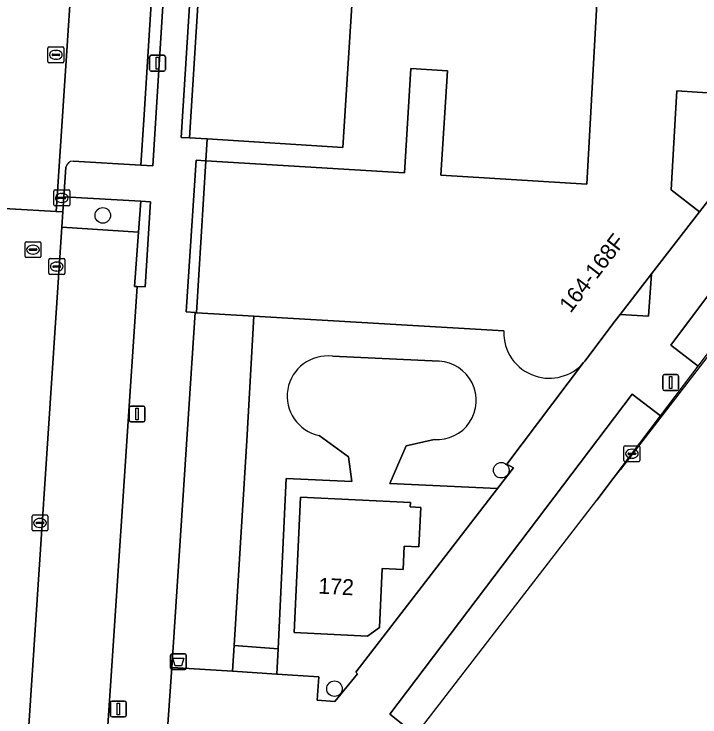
# Model space of a CAD drawing. Extents: x 160102 to 160934, y 382045 to 382923.
# Drawn here: x 160544.64 to 160587.79, y 382307.31 to 382351.51 of the extents above; entities that cross this region are included whole.
import ezdxf

# ---------------------------------------------------------------- set-up
doc = ezdxf.new("R2010")
doc.units = 0
for name, color, linetype in [('IMGEO_Afvalbak', 7, 'Continuous'), ('IMGEO_Boom', 7, 'Continuous'), ('IMGEO_Erf', 7, 'Continuous'), ('IMGEO_Groenvoorziening', 7, 'Continuous'), ('IMGEO_Haag', 7, 'Continuous'), ('IMGEO_Kolk', 7, 'Continuous'), ('IMGEO_Lichtmast', 7, 'Continuous'), ('IMGEO_Pand', 7, 'Continuous'), ('IMGEO_Pand_nummerreeks', 7, 'Continuous'), ('IMGEO_Pand_overbouw', 7, 'Continuous'), ('IMGEO_Parkeervlak_open', 7, 'Continuous'), ('IMGEO_Rijbaan_lokaal_gesloten', 7, 'Continuous'), ('IMGEO_Rijbaan_lokaal_open', 7, 'Continuous'), ('IMGEO_Rioolput', 7, 'Continuous'), ('IMGEO_Voetpad_open', 7, 'Continuous')]:
    doc.layers.add(name, color=color, linetype=linetype)

msp = doc.modelspace()

# ---------------------------------------------------------------- linework, layer by layer
at = {"layer": 'IMGEO_Afvalbak'}
for p, q in [((160554.482, 382310.386), (160554.482, 382311.186)), ((160554.482, 382311.186), (160554.482, 382310.386)), ((160554.582, 382311.286), (160555.372, 382311.286)), ((160555.372, 382311.286), (160554.582, 382311.286)), ((160555.472, 382311.186), (160555.472, 382310.386)), ((160555.472, 382310.386), (160555.472, 382311.186)), ((160555.372, 382310.286), (160554.582, 382310.286)), ((160554.582, 382310.286), (160555.372, 382310.286))]:
    msp.add_line(p, q, dxfattribs=at)
msp.add_lwpolyline([(160554.625, 382311), (160555.329, 382311), (160555.18, 382310.53), (160554.774, 382310.53), (160554.625, 382311)], dxfattribs=at)
for centre, start, end in [((160554.582, 382311.186), 90, 180), ((160554.582, 382311.186), 90, 180), ((160555.372, 382311.186), 0, 90), ((160555.372, 382311.186), 360, 90), ((160554.582, 382310.386), 180, 270), ((160554.582, 382310.386), 180, 270), ((160555.372, 382310.386), 270, 0), ((160555.372, 382310.386), 270, 0)]:
    msp.add_arc(centre, 0.1, start, end, dxfattribs=at)
at = {"layer": 'IMGEO_Boom'}
for centre in [(160550.22, 382338.853), (160575.287, 382322.826), (160564.796, 382309.086)]:
    msp.add_circle(centre, 0.489, dxfattribs=at)
at = {"layer": 'IMGEO_Erf'}
msp.add_lwpolyline([(160557.522, 382373.07), (160557.785, 382377.251), (160559.108, 382377.167), (160559.555, 382384.3), (160558.231, 382384.379), (160558.741, 382392.414), (160559.948, 382392.338), (160560.155, 382395.931), (160567.173, 382395.492), (160569.484, 382395.348), (160571.251, 382398.569), (160565.545, 382401.922), (160562.694, 382402.095), (160558.887, 382402.35), (160558.375, 382394.367), (160557.011, 382373.102), (160557.003, 382372.972), (160555.149, 382343.743), (160555.68, 382343.738)], close=True, dxfattribs=at)
for points in [[(160600.944, 382356.385), (160587.063, 382366.06), (160584.473, 382362.344), (160576.608, 382367.311), (160576.716, 382367.513), (160569.791, 382371.203), (160567.185, 382372.592), (160565.316, 382343.121), (160556.788, 382343.667), (160556.703, 382342.293), (160569.194, 382341.52), (160569.6, 382348.084), (160571.897, 382347.942), (160571.49, 382341.378), (160580.676, 382340.81), (160581.575, 382357.12), (160583.507, 382357.047), (160585.586, 382355.449), (160593.688, 382349.22)], [(160591.48, 382346.353), (160586.342, 382346.677), (160586.26, 382345.268), (160585.979, 382340.453), (160587.757, 382339.068), (160594.916, 382348.277)]]:
    msp.add_lwpolyline(points, dxfattribs=at)
at = {"layer": 'IMGEO_Groenvoorziening'}
for points in [[(160555.705, 382379.174), (160555.127, 382379.209), (160555.14, 382379.077), (160554.966, 382379.08), (160552.798, 382344.863), (160552.617, 382342.003), (160553.366, 382341.959)], [(160556.703, 382342.293), (160556.093, 382342.324), (160555.474, 382332.78), (160556.032, 382332.735), (160556.108, 382332.729)], [(160552.613, 382339.739), (160547.775, 382340.016), (160547.716, 382339.069), (160547.643, 382338.109), (160552.471, 382337.806)], [(160553.224, 382339.704), (160552.613, 382339.739), (160552.471, 382337.806), (160552.22, 382334.382), (160552.39, 382334.377), (160552.888, 382334.361)], [(160559.278, 382324.692), (160559.732, 382332.515), (160556.108, 382332.729), (160556.032, 382332.735), (160554.554, 382310.417), (160554.947, 382310.391), (160558.37, 382310.178), (160558.488, 382311.794), (160558.967, 382319.628)], [(160561.253, 382311.585), (160558.488, 382311.794), (160558.37, 382310.178), (160561.163, 382310.005)]]:
    msp.add_lwpolyline(points, close=True, dxfattribs=at)
for points in [[(160575.46, 382331.588), (160559.732, 382332.515), (160559.278, 382324.692), (160558.967, 382319.628), (160558.488, 382311.794), (160561.253, 382311.585), (160561.752, 382322.315)], [(160564.67, 382329.991), (160571.383, 382329.68)], [(160571.065, 382324.756), (160569.303, 382324.364), (160568.281, 382321.998), (160575.055, 382321.682), (160576.061, 382322.986), (160575.644, 382323.217), (160580.462, 382329.597)], [(160561.752, 382322.315), (160565.891, 382322.122), (160565.673, 382323.675), (160563.833, 382325.007)]]:
    msp.add_lwpolyline(points, dxfattribs=at)
for centre, radius, start, end in [((160578.256, 382331.432), 2.8, 176.8105, 252.5207), ((160564.351, 382327.482), 2.529, 82.7535, 258.1802), ((160571.245, 382327.217), 2.467, 265.8188, 86.791), ((160578.322, 382331.427), 2.816, 251.2147, 319.4705)]:
    msp.add_arc(centre, radius, start, end, dxfattribs=at)
at = {"layer": 'IMGEO_Haag'}
for points in [[(160555.705, 382379.174), (160555.127, 382379.209), (160555.14, 382379.077), (160554.966, 382379.08), (160552.798, 382344.863), (160552.617, 382342.003), (160553.366, 382341.959)], [(160556.703, 382342.293), (160556.093, 382342.324), (160555.474, 382332.78), (160556.032, 382332.735), (160556.108, 382332.729)], [(160553.224, 382339.704), (160552.613, 382339.739), (160552.471, 382337.806), (160552.22, 382334.382), (160552.39, 382334.377), (160552.888, 382334.361)]]:
    msp.add_lwpolyline(points, close=True, dxfattribs=at)
at = {"layer": 'IMGEO_Kolk'}
for p, q in [((160547.142, 382339.527), (160547.142, 382340.379)), ((160547.217, 382340.453), (160548.069, 382340.453)), ((160547.63, 382340.233), (160547.655, 382340.233)), ((160548.143, 382340.379), (160548.143, 382339.527)), ((160547.401, 382339.947), (160547.401, 382339.959)), ((160547.839, 382339.91), (160547.441, 382339.91)), ((160547.444, 382339.996), (160547.842, 382339.996)), ((160547.653, 382339.673), (160547.628, 382339.673)), ((160547.885, 382339.959), (160547.885, 382339.947)), ((160548.069, 382339.453), (160547.217, 382339.453)), ((160546.9, 382336.135), (160547.752, 382336.135)), ((160546.825, 382335.209), (160546.825, 382336.061)), ((160547.127, 382335.678), (160547.525, 382335.678)), ((160547.313, 382335.915), (160547.338, 382335.915)), ((160547.826, 382336.061), (160547.826, 382335.209)), ((160547.084, 382335.629), (160547.084, 382335.641)), ((160547.522, 382335.592), (160547.124, 382335.592)), ((160547.336, 382335.355), (160547.311, 382335.355)), ((160547.568, 382335.641), (160547.568, 382335.629)), ((160547.752, 382335.135), (160546.9, 382335.135)), ((160583.007, 382323.438), (160583.007, 382324.29)), ((160583.082, 382324.364), (160583.934, 382324.364)), ((160584.008, 382324.29), (160584.008, 382323.438)), ((160583.266, 382323.858), (160583.266, 382323.87)), ((160583.704, 382323.821), (160583.306, 382323.821)), ((160583.309, 382323.907), (160583.707, 382323.907)), ((160583.495, 382324.144), (160583.52, 382324.144)), ((160583.75, 382323.87), (160583.75, 382323.858)), ((160583.934, 382323.364), (160583.082, 382323.364)), ((160583.518, 382323.584), (160583.493, 382323.584)), ((160545.767, 382319.084), (160545.767, 382319.936)), ((160545.842, 382320.01), (160546.694, 382320.01)), ((160546.255, 382319.79), (160546.28, 382319.79)), ((160546.768, 382319.936), (160546.768, 382319.084)), ((160546.026, 382319.504), (160546.026, 382319.516)), ((160546.464, 382319.467), (160546.066, 382319.467)), ((160546.069, 382319.553), (160546.467, 382319.553)), ((160546.51, 382319.516), (160546.51, 382319.504)), ((160546.694, 382319.01), (160545.842, 382319.01)), ((160546.278, 382319.23), (160546.253, 382319.23))]:
    msp.add_line(p, q, dxfattribs=at)
for points in [[(160547.142, 382339.527), (160547.142, 382340.379)], [(160547.217, 382340.453), (160548.069, 382340.453)], [(160548.143, 382340.379), (160548.143, 382339.527)], [(160548.069, 382339.453), (160547.217, 382339.453)], [(160546.9, 382336.135), (160547.752, 382336.135)], [(160546.825, 382335.209), (160546.825, 382336.061)], [(160547.826, 382336.061), (160547.826, 382335.209)], [(160547.752, 382335.135), (160546.9, 382335.135)], [(160583.007, 382323.438), (160583.007, 382324.29)], [(160583.082, 382324.364), (160583.934, 382324.364)], [(160584.008, 382324.29), (160584.008, 382323.438)], [(160583.934, 382323.364), (160583.082, 382323.364)], [(160545.767, 382319.084), (160545.767, 382319.936)], [(160545.842, 382320.01), (160546.694, 382320.01)], [(160546.768, 382319.936), (160546.768, 382319.084)], [(160546.694, 382319.01), (160545.842, 382319.01)]]:
    msp.add_lwpolyline(points, dxfattribs=at)
for centre, radius, start, end in [((160547.219, 382340.377), 0.0765, 91.552, 178.448), ((160547.219, 382340.377), 0.0765, 91.552, 178.448), ((160548.067, 382340.377), 0.0765, 1.552, 88.448), ((160548.067, 382340.377), 0.0765, 1.552, 88.448), ((160547.441, 382339.956), 0.0403, 85.8775, 175.7526), ((160547.438, 382339.946), 0.0366, 178.938, 274.7102), ((160547.842, 382339.953), 0.043, 264.8664, 352.4533), ((160547.846, 382339.958), 0.0386, 1.7309, 96.639), ((160547.219, 382339.529), 0.0765, 181.552, 268.448), ((160547.219, 382339.529), 0.0765, 181.552, 268.448), ((160548.067, 382339.529), 0.0765, 271.552, 358.448), ((160548.067, 382339.529), 0.0765, 271.552, 358.448), ((160546.902, 382336.059), 0.0765, 91.552, 178.448), ((160546.902, 382336.059), 0.0765, 91.552, 178.448), ((160547.75, 382336.059), 0.0765, 1.552, 88.448), ((160547.75, 382336.059), 0.0765, 1.552, 88.448), ((160547.124, 382335.638), 0.0403, 85.8775, 175.7526), ((160547.529, 382335.64), 0.0386, 1.7309, 96.639), ((160546.902, 382335.211), 0.0765, 181.552, 268.448), ((160546.902, 382335.211), 0.0765, 181.552, 268.448), ((160547.121, 382335.628), 0.0366, 178.938, 274.7102), ((160547.525, 382335.635), 0.043, 264.8664, 352.4533), ((160547.75, 382335.211), 0.0765, 271.552, 358.448), ((160547.75, 382335.211), 0.0765, 271.552, 358.448), ((160583.084, 382324.288), 0.0765, 91.552, 178.448), ((160583.084, 382324.288), 0.0765, 91.552, 178.448), ((160583.932, 382324.288), 0.0765, 1.552, 88.448), ((160583.932, 382324.288), 0.0765, 1.552, 88.448), ((160583.306, 382323.867), 0.0403, 85.8775, 175.7526), ((160583.303, 382323.857), 0.0366, 178.938, 274.7102), ((160583.707, 382323.864), 0.043, 264.8664, 352.4533), ((160583.711, 382323.869), 0.0386, 1.7309, 96.639), ((160583.084, 382323.44), 0.0765, 181.552, 268.448), ((160583.084, 382323.44), 0.0765, 181.552, 268.448), ((160583.932, 382323.44), 0.0765, 271.552, 358.448), ((160583.932, 382323.44), 0.0765, 271.552, 358.448), ((160545.844, 382319.934), 0.0765, 91.552, 178.448), ((160545.844, 382319.934), 0.0765, 91.552, 178.448), ((160546.692, 382319.934), 0.0765, 1.552, 88.448), ((160546.692, 382319.934), 0.0765, 1.552, 88.448), ((160546.066, 382319.513), 0.0403, 85.8775, 175.7526), ((160546.063, 382319.503), 0.0366, 178.938, 274.7102), ((160546.467, 382319.51), 0.043, 264.8664, 352.4533), ((160546.471, 382319.515), 0.0386, 1.7309, 96.639), ((160545.844, 382319.086), 0.0765, 181.552, 268.448), ((160545.844, 382319.086), 0.0765, 181.552, 268.448), ((160546.692, 382319.086), 0.0765, 271.552, 358.448), ((160546.692, 382319.086), 0.0765, 271.552, 358.448)]:
    msp.add_arc(centre, radius, start, end, dxfattribs=at)
for centre, major_axis, ratio, start_param, end_param in [((160547.629, 382339.953), (-0.387, 0.002), 0.722429, 4.712389, 7.853982), ((160547.654, 382339.953), (-0.39, 0.002), 0.717154, 1.570796, 4.712389), ((160547.312, 382335.635), (-0.387, 0.002), 0.722429, 4.712389, 7.853982), ((160547.337, 382335.635), (-0.39, 0.002), 0.717154, 1.570796, 4.712389), ((160583.494, 382323.864), (-0.387, 0.002), 0.722429, 4.712389, 7.853982), ((160583.519, 382323.864), (-0.39, 0.002), 0.717154, 1.570796, 4.712389), ((160546.254, 382319.51), (-0.387, 0.002), 0.722429, 4.712389, 7.853982), ((160546.279, 382319.51), (-0.39, 0.002), 0.717154, 1.570796, 4.712389)]:
    msp.add_ellipse(centre, major_axis=major_axis, ratio=ratio, start_param=start_param, end_param=end_param, dxfattribs=at)
at = {"layer": 'IMGEO_Lichtmast'}
for p, q in [((160553.267, 382348.919), (160554.057, 382348.919)), ((160554.057, 382348.919), (160553.267, 382348.919)), ((160553.167, 382348.019), (160553.167, 382348.819)), ((160553.167, 382348.819), (160553.167, 382348.019)), ((160554.157, 382348.819), (160554.157, 382348.019)), ((160554.157, 382348.019), (160554.157, 382348.819)), ((160554.057, 382347.919), (160553.267, 382347.919)), ((160553.267, 382347.919), (160554.057, 382347.919)), ((160585.449, 382327.94), (160585.449, 382328.74)), ((160585.449, 382328.74), (160585.449, 382327.94)), ((160585.549, 382328.84), (160586.339, 382328.84)), ((160586.339, 382328.84), (160585.549, 382328.84)), ((160586.439, 382328.74), (160586.439, 382327.94)), ((160586.439, 382327.94), (160586.439, 382328.74)), ((160586.339, 382327.84), (160585.549, 382327.84)), ((160585.549, 382327.84), (160586.339, 382327.84)), ((160551.985, 382326.862), (160552.775, 382326.862)), ((160552.775, 382326.862), (160551.985, 382326.862)), ((160551.885, 382325.962), (160551.885, 382326.762)), ((160551.885, 382326.762), (160551.885, 382325.962)), ((160552.875, 382326.762), (160552.875, 382325.962)), ((160552.875, 382325.962), (160552.875, 382326.762)), ((160552.775, 382325.862), (160551.985, 382325.862)), ((160551.985, 382325.862), (160552.775, 382325.862)), ((160550.806, 382308.309), (160551.596, 382308.309)), ((160551.596, 382308.309), (160550.806, 382308.309)), ((160550.706, 382307.409), (160550.706, 382308.209)), ((160550.706, 382308.209), (160550.706, 382307.409)), ((160551.696, 382308.209), (160551.696, 382307.409)), ((160551.696, 382307.409), (160551.696, 382308.209)), ((160551.596, 382307.309), (160550.806, 382307.309)), ((160550.806, 382307.309), (160551.596, 382307.309))]:
    msp.add_line(p, q, dxfattribs=at)
for points in [[(160553.587, 382348.794), (160553.737, 382348.794), (160553.737, 382348.044), (160553.587, 382348.044), (160553.587, 382348.794)], [(160585.869, 382328.715), (160586.019, 382328.715), (160586.019, 382327.965), (160585.869, 382327.965), (160585.869, 382328.715)], [(160552.305, 382326.737), (160552.455, 382326.737), (160552.455, 382325.987), (160552.305, 382325.987), (160552.305, 382326.737)], [(160551.126, 382308.184), (160551.276, 382308.184), (160551.276, 382307.434), (160551.126, 382307.434), (160551.126, 382308.184)]]:
    msp.add_lwpolyline(points, dxfattribs=at)
for centre, start, end in [((160553.267, 382348.819), 90, 180), ((160553.267, 382348.819), 90, 180), ((160554.057, 382348.819), 0, 90), ((160554.057, 382348.819), 360, 90), ((160553.267, 382348.019), 180, 270), ((160553.267, 382348.019), 180, 270), ((160554.057, 382348.019), 270, 0), ((160554.057, 382348.019), 270, 0), ((160585.549, 382328.74), 90, 180), ((160585.549, 382328.74), 90, 180), ((160586.339, 382328.74), 0, 90), ((160586.339, 382328.74), 360, 90), ((160585.549, 382327.94), 180, 270), ((160585.549, 382327.94), 180, 270), ((160586.339, 382327.94), 270, 0), ((160586.339, 382327.94), 270, 0), ((160551.985, 382326.762), 90, 180), ((160551.985, 382326.762), 90, 180), ((160552.775, 382326.762), 0, 90), ((160552.775, 382326.762), 360, 90), ((160551.985, 382325.962), 180, 270), ((160551.985, 382325.962), 180, 270), ((160552.775, 382325.962), 270, 0), ((160552.775, 382325.962), 270, 0), ((160550.806, 382308.209), 90, 180), ((160550.806, 382308.209), 90, 180), ((160551.596, 382308.209), 0, 90), ((160551.596, 382308.209), 360, 90), ((160550.806, 382307.409), 180, 270), ((160550.806, 382307.409), 180, 270), ((160551.596, 382307.409), 270, 0), ((160551.596, 382307.409), 270, 0)]:
    msp.add_arc(centre, 0.1, start, end, dxfattribs=at)
at = {"layer": 'IMGEO_Pand'}
for points in [[(160567.185, 382372.592), (160569.791, 382371.203), (160571.142, 382391.888), (160574.571, 382391.606), (160574.922, 382396.446), (160574.304, 382396.803), (160571.251, 382398.569), (160569.484, 382395.348), (160567.173, 382395.492), (160560.155, 382395.931), (160559.948, 382392.338), (160558.741, 382392.414), (160558.231, 382384.379), (160559.555, 382384.3), (160559.108, 382377.167), (160557.785, 382377.251), (160557.522, 382373.07), (160555.68, 382343.738), (160556.788, 382343.667), (160565.316, 382343.121)], [(160567.618, 382312.932), (160567.791, 382316.644), (160569.118, 382316.582), (160569.186, 382318.06), (160570.11, 382318.017), (160570.225, 382320.485), (160569.564, 382320.516), (160569.578, 382320.801), (160562.648, 382321.124), (160562.252, 382312.625), (160566.874, 382312.387)]]:
    msp.add_lwpolyline(points, close=True, dxfattribs=at)
for points in [[(160587.757, 382339.068), (160585.979, 382340.453), (160586.26, 382345.268), (160586.342, 382346.677), (160591.48, 382346.353), (160593.688, 382349.22), (160585.586, 382355.449), (160583.507, 382357.047), (160581.575, 382357.12), (160580.676, 382340.81), (160571.49, 382341.378), (160571.897, 382347.942), (160569.6, 382348.084), (160569.194, 382341.52), (160556.703, 382342.293), (160556.108, 382332.729), (160559.732, 382332.515), (160575.46, 382331.588)], [(160580.462, 382329.597), (160580.501, 382329.644), (160580.539, 382329.691), (160582.462, 382332.23), (160582.767, 382332.624), (160584.736, 382335.167), (160587.757, 382339.068)]]:
    msp.add_lwpolyline(points, dxfattribs=at)
for centre, radius, start, end in [((160578.256, 382331.432), 2.8, 176.8105, 252.5207), ((160578.322, 382331.427), 2.816, 251.2147, 319.4705)]:
    msp.add_arc(centre, radius, start, end, dxfattribs=at)
at = {"layer": 'IMGEO_Pand_overbouw'}
msp.add_lwpolyline([(160584.736, 382335.167), (160582.767, 382332.624), (160584.548, 382332.515)], close=True, dxfattribs=at)
at = {"layer": 'IMGEO_Parkeervlak_open'}
for points in [[(160551.035, 382395.683), (160547.289, 382339.093), (160547.716, 382339.069), (160547.775, 382340.016), (160547.892, 382341.885)], [(160548.354, 382342.256), (160552.617, 382342.003), (160552.798, 382344.863), (160554.966, 382379.08)], [(160571.383, 382329.68), (160564.67, 382329.991)], [(160563.833, 382325.007), (160565.673, 382323.675), (160565.891, 382322.122), (160561.752, 382322.315), (160561.253, 382311.585), (160561.163, 382310.005), (160563.805, 382309.841), (160563.703, 382308.36), (160564.822, 382308.277), (160566.249, 382310.026), (160566.139, 382310.125), (160575.055, 382321.682), (160568.281, 382321.998), (160569.303, 382324.364), (160571.065, 382324.756)]]:
    msp.add_lwpolyline(points, dxfattribs=at)
for points in [[(160598.954, 382344.247), (160597.132, 382345.592), (160585.95, 382330.695), (160587.679, 382329.372)], [(160552.39, 382334.377), (160552.22, 382334.382), (160552.471, 382337.806), (160547.643, 382338.109), (160545.367, 382303.6), (160545.688, 382303.581), (160550.299, 382303.313)], [(160581.306, 382320.951), (160582.402, 382322.397), (160582.776, 382322.89), (160585.312, 382326.246), (160583.534, 382327.606), (160568.279, 382307.486), (160569.92, 382306.193)], [(160569.578, 382320.801), (160569.564, 382320.516), (160570.225, 382320.485), (160570.11, 382318.017), (160569.186, 382318.06), (160569.118, 382316.582), (160567.791, 382316.644), (160567.618, 382312.932), (160566.874, 382312.387), (160562.252, 382312.625), (160562.648, 382321.124)]]:
    msp.add_lwpolyline(points, close=True, dxfattribs=at)
for centre, radius, start, end in [((160548.335, 382341.807), 0.45, 87.5747, 169.9563), ((160564.351, 382327.482), 2.529, 82.7535, 258.1802), ((160571.245, 382327.217), 2.467, 265.8188, 86.791)]:
    msp.add_arc(centre, radius, start, end, dxfattribs=at)
at = {"layer": 'IMGEO_Rijbaan_lokaal_gesloten'}
msp.add_lwpolyline([(160650.372, 382410.468), (160605.248, 382351.983), (160599.593, 382344.653), (160582.793, 382322.877), (160582.776, 382322.89), (160585.312, 382326.246), (160587.679, 382329.372), (160598.954, 382344.247), (160605.47, 382352.836), (160616.392, 382367.23), (160622.186, 382374.89), (160625.82, 382379.701), (160643.431, 382402.943), (160647.085, 382407.756)], dxfattribs=at)
at = {"layer": 'IMGEO_Rijbaan_lokaal_open'}
for points in [[(160542.87, 382357.448), (160541.478, 382339.999), (160541.437, 382339.428), (160547.289, 382339.093), (160551.035, 382395.683)], [(160547.643, 382338.109), (160547.716, 382339.069), (160547.289, 382339.093), (160541.437, 382339.428), (160541.35, 382338.5), (160540.43, 382327.433), (160540.28, 382325.615), (160539.392, 382313.6), (160539.254, 382311.551), (160538.819, 382305.08), (160538.637, 382302.263)], [(160545.367, 382303.6), (160547.643, 382338.109)], [(160582.415, 382322.387), (160582.402, 382322.397), (160581.306, 382320.951), (160582.415, 382322.387)]]:
    msp.add_lwpolyline(points, dxfattribs=at)
msp.add_lwpolyline([(160582.415, 382322.387), (160582.793, 382322.877), (160582.776, 382322.89), (160582.402, 382322.397)], close=True, dxfattribs=at)
at = {"layer": 'IMGEO_Rioolput'}
for p, q in [((160546.766, 382348.525), (160546.766, 382349.377)), ((160546.841, 382349.451), (160547.693, 382349.451)), ((160547.767, 382349.377), (160547.767, 382348.525)), ((160547.025, 382348.945), (160547.025, 382348.957)), ((160547.463, 382348.908), (160547.065, 382348.908)), ((160547.068, 382348.994), (160547.466, 382348.994)), ((160547.254, 382349.231), (160547.279, 382349.231)), ((160547.509, 382348.957), (160547.509, 382348.945)), ((160547.277, 382348.671), (160547.252, 382348.671)), ((160547.693, 382348.451), (160546.841, 382348.451)), ((160545.33, 382336.272), (160545.33, 382337.124)), ((160545.405, 382337.198), (160546.257, 382337.198)), ((160545.818, 382336.978), (160545.843, 382336.978)), ((160546.331, 382337.124), (160546.331, 382336.272)), ((160545.589, 382336.692), (160545.589, 382336.704)), ((160546.027, 382336.655), (160545.629, 382336.655)), ((160545.632, 382336.741), (160546.03, 382336.741)), ((160546.073, 382336.704), (160546.073, 382336.692)), ((160546.257, 382336.198), (160545.405, 382336.198)), ((160545.841, 382336.418), (160545.816, 382336.418))]:
    msp.add_line(p, q, dxfattribs=at)
for points in [[(160546.766, 382348.525), (160546.766, 382349.377)], [(160546.841, 382349.451), (160547.693, 382349.451)], [(160547.767, 382349.377), (160547.767, 382348.525)], [(160547.693, 382348.451), (160546.841, 382348.451)], [(160545.33, 382336.272), (160545.33, 382337.124)], [(160545.405, 382337.198), (160546.257, 382337.198)], [(160546.331, 382337.124), (160546.331, 382336.272)], [(160546.257, 382336.198), (160545.405, 382336.198)]]:
    msp.add_lwpolyline(points, dxfattribs=at)
for centre, radius, start, end in [((160546.843, 382349.375), 0.0765, 91.552, 178.448), ((160546.843, 382349.375), 0.0765, 91.552, 178.448), ((160547.691, 382349.375), 0.0765, 1.552, 88.448), ((160547.691, 382349.375), 0.0765, 1.552, 88.448), ((160547.065, 382348.954), 0.0403, 85.8775, 175.7526), ((160547.062, 382348.944), 0.0366, 178.938, 274.7102), ((160547.466, 382348.951), 0.043, 264.8664, 352.4533), ((160547.47, 382348.956), 0.0386, 1.7309, 96.639), ((160546.843, 382348.527), 0.0765, 181.552, 268.448), ((160546.843, 382348.527), 0.0765, 181.552, 268.448), ((160547.691, 382348.527), 0.0765, 271.552, 358.448), ((160547.691, 382348.527), 0.0765, 271.552, 358.448), ((160545.407, 382337.122), 0.0765, 91.552, 178.448), ((160545.407, 382337.122), 0.0765, 91.552, 178.448), ((160546.255, 382337.122), 0.0765, 1.552, 88.448), ((160546.255, 382337.122), 0.0765, 1.552, 88.448), ((160545.629, 382336.701), 0.0403, 85.8775, 175.7526), ((160545.626, 382336.691), 0.0366, 178.938, 274.7102), ((160546.03, 382336.698), 0.043, 264.8664, 352.4533), ((160546.034, 382336.703), 0.0386, 1.7309, 96.639), ((160545.407, 382336.274), 0.0765, 181.552, 268.448), ((160545.407, 382336.274), 0.0765, 181.552, 268.448), ((160546.255, 382336.274), 0.0765, 271.552, 358.448), ((160546.255, 382336.274), 0.0765, 271.552, 358.448)]:
    msp.add_arc(centre, radius, start, end, dxfattribs=at)
for centre, major_axis, ratio, start_param, end_param in [((160547.253, 382348.951), (-0.387, 0.002), 0.722429, 4.712389, 7.853982), ((160547.278, 382348.951), (-0.39, 0.002), 0.717154, 1.570796, 4.712389), ((160545.817, 382336.698), (-0.387, 0.002), 0.722429, 4.712389, 7.853982), ((160545.842, 382336.698), (-0.39, 0.002), 0.717154, 1.570796, 4.712389)]:
    msp.add_ellipse(centre, major_axis=major_axis, ratio=ratio, start_param=start_param, end_param=end_param, dxfattribs=at)
at = {"layer": 'IMGEO_Voetpad_open'}
for points in [[(160569.92, 382306.193), (160568.279, 382307.486), (160583.534, 382327.606), (160585.312, 382326.246), (160587.679, 382329.372), (160585.95, 382330.695), (160597.132, 382345.592), (160598.954, 382344.247), (160605.47, 382352.836), (160603.689, 382354.206), (160614.552, 382368.59), (160616.392, 382367.23), (160622.186, 382374.89), (160620.454, 382376.198), (160624.049, 382381.048), (160625.82, 382379.701), (160643.431, 382402.943), (160641.662, 382404.316), (160645.261, 382409.125)], [(160559.96, 382294.804), (160557.4, 382297.821), (160553.732, 382298.045), (160554.302, 382306.831), (160554.554, 382310.417), (160556.032, 382332.735), (160555.474, 382332.78), (160556.093, 382342.324), (160556.703, 382342.293), (160556.788, 382343.667), (160555.68, 382343.738), (160555.149, 382343.743), (160557.003, 382372.972), (160557.011, 382373.102), (160558.375, 382394.367)], [(160551.957, 382379.282), (160554.966, 382379.08), (160555.14, 382379.077), (160555.127, 382379.209), (160555.705, 382379.174), (160553.366, 382341.959), (160552.617, 382342.003), (160548.354, 382342.256)], [(160594.916, 382348.277), (160587.757, 382339.068), (160584.736, 382335.167), (160584.548, 382332.515), (160582.767, 382332.624), (160582.462, 382332.23), (160580.539, 382329.691), (160580.501, 382329.644), (160580.462, 382329.597), (160575.644, 382323.217), (160576.061, 382322.986), (160575.055, 382321.682), (160566.139, 382310.125), (160566.249, 382310.026), (160564.822, 382308.277), (160563.703, 382308.36), (160563.805, 382309.841), (160561.163, 382310.005), (160558.37, 382310.178), (160554.947, 382310.391), (160554.554, 382310.417), (160554.302, 382306.831)], [(160547.892, 382341.885), (160547.775, 382340.016), (160552.613, 382339.739), (160553.224, 382339.704), (160552.888, 382334.361), (160552.39, 382334.377), (160550.299, 382303.313), (160550.132, 382300.533), (160546.091, 382300.784), (160545.766, 382302.179), (160545.697, 382302.878), (160545.685, 382303.23), (160545.685, 382303.406), (160545.688, 382303.581), (160545.367, 382303.6)]]:
    msp.add_lwpolyline(points, dxfattribs=at)
msp.add_lwpolyline([(160584.548, 382332.515), (160584.736, 382335.167), (160582.767, 382332.624)], close=True, dxfattribs=at)
msp.add_arc((160548.335, 382341.807), 0.45, 87.5747, 169.9563, dxfattribs=at)

# ---------------------------------------------------------------- texts
at = {"layer": 'IMGEO_Pand_nummerreeks'}
for s, rotation, p in [('164-168F', 52.4125, (160579.647, 382332.663)), ('172', 357.0523, (160563.763, 382315.07))]:
    msp.add_text(s, height=1, rotation=rotation, dxfattribs=at).set_placement(p)

doc.saveas('drawing.dxf')
